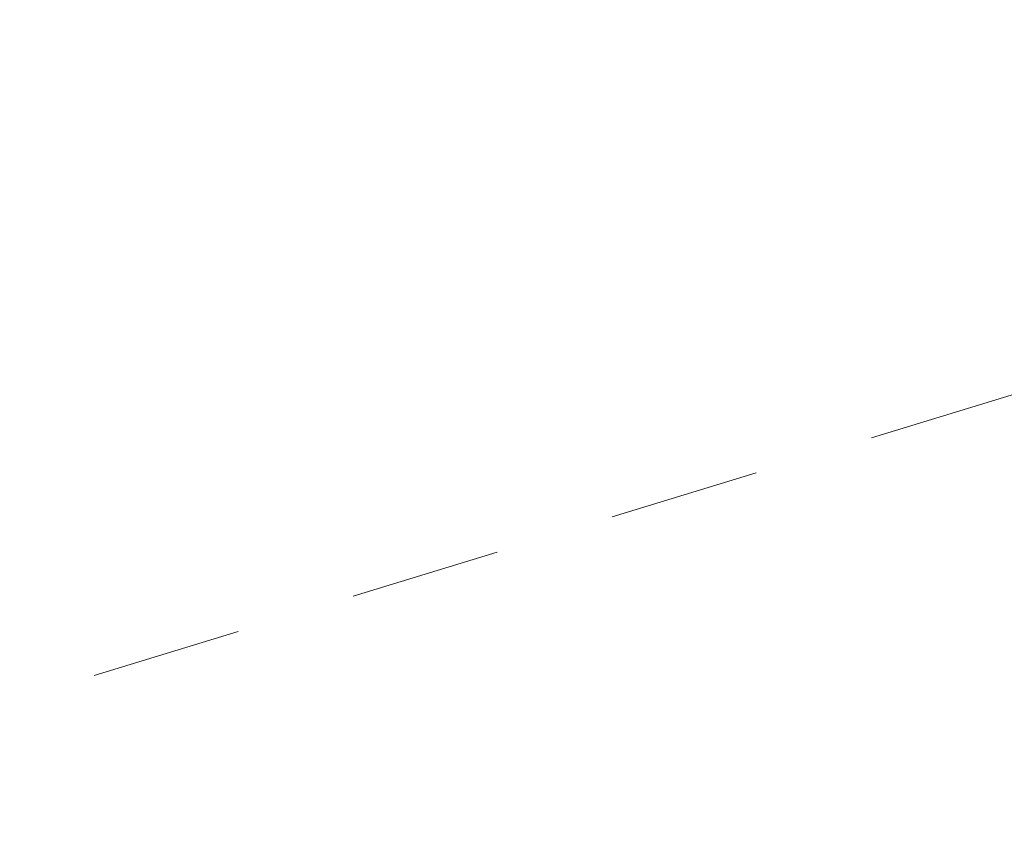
# Model space of a CAD drawing. Extents: x 1620708 to 2082925, y 607056 to 634194.
# Tile 141 of 656: x 1620927.684 to 1620928.501, y 607321.297 to 607321.969. Entities that reach past the tile are written whole.
import ezdxf

# ---------------------------------------------------------------- set-up
doc = ezdxf.new("R2010")
doc.units = 0
doc.header["$MEASUREMENT"] = 0
doc.linetypes.add('HIDDEN2', pattern=[0.1875, 0.125, -0.0625])
doc.layers.add('DT_X_Contour_Minor', color=1, linetype='HIDDEN2', lineweight=9, transparency=0.5)

msp = doc.modelspace()

# ---------------------------------------------------------------- linework, layer by layer
at = {"layer": 'DT_X_Contour_Minor', "transparency": 33554559, "elevation": 1046, "flags": 128}
msp.add_lwpolyline([(1621016.38701, 607385.54919), (1621016.16004, 607385.41211), (1621015.02192, 607384.72916), (1621013.13452, 607383.5981), (1621010.49784, 607382.01893), (1621002.46765, 607377.21033), (1620999.80694, 607375.61326), (1620997.84747, 607374.42849), (1620996.58922, 607373.65602), (1620996.0322, 607373.29586), (1620995.48179, 607372.88516), (1620995.24036, 607372.72464), (1620994.9289, 607372.55113), (1620994.5474, 607372.36461), (1620994.09587, 607372.16509), (1620988.37568, 607369.74301), (1620977.26352, 607365.03783), (1620974.51319, 607363.85082), (1620972.50294, 607362.93229), (1620971.23278, 607362.28223), (1620970.7027, 607361.90065), (1620970.27596, 607361.24108), (1620970.13453, 607360.99734), (1620970.03031, 607360.76081), (1620969.96329, 607360.5315), (1620969.93348, 607360.30939), (1620969.90358, 607359.72671), (1620969.88352, 607359.48716), (1620969.84575, 607359.20551), (1620969.79027, 607358.88177), (1620969.71709, 607358.51594), (1620969.49833, 607357.48425), (1620969.4178, 607357.13251), (1620969.34025, 607356.85106), (1620969.2657, 607356.63991), (1620969.19415, 607356.49905), (1620969.00732, 607356.21715), (1620968.67718, 607355.99049), (1620967.82689, 607355.52194), (1620966.45645, 607354.8115), (1620964.56585, 607353.85916), (1620958.83071, 607350.99708), (1620957.05631, 607349.82526), (1620956.03445, 607348.45639), (1620955.76512, 607346.89046), (1620956.24834, 607345.12746), (1620958.54032, 607340.1634), (1620959.10525, 607338.45063), (1620959.08107, 607337.03536), (1620958.46778, 607335.91759), (1620957.26537, 607335.09732), (1620953.27346, 607333.3066), (1620951.96041, 607332.71778), (1620951.01517, 607332.29435), (1620950.43775, 607332.03632), (1620950.22814, 607331.94368), (1620949.11891, 607331.51435), (1620948.59688, 607331.2707), (1620947.45481, 607330.70386), (1620945.69267, 607329.81382), (1620943.31048, 607328.60059), (1620936.13123, 607324.9344), (1620933.51933, 607323.66288), (1620931.06807, 607322.59796), (1620928.77743, 607321.73966), (1620926.64743, 607321.08796), (1620921.18161, 607319.62557), (1620919.35635, 607319.11564), (1620917.97995, 607318.68262), (1620917.0524, 607318.32652), (1620916.5737, 607318.04734), (1620915.89565, 607317.40541), (1620915.48723, 607317.32559), (1620914.77051, 607317.56755), (1620913.7455, 607318.13131), (1620912.41218, 607319.01685), (1620908.4456, 607321.80736), (1620907.10451, 607322.74375), (1620906.05616, 607323.46003), (1620905.30057, 607323.9562), (1620904.83772, 607324.23227), (1620903.99378, 607324.67497), (1620903.70911, 607324.82106), (1620903.48807, 607324.92729), (1620903.33064, 607324.99366), (1620903.23683, 607325.02017), (1620903.0715, 607325.03773), (1620902.78194, 607324.8732), (1620902.03725, 607324.36642), (1620900.83744, 607323.5174), (1620899.1825, 607322.32614), (1620894.1625, 607318.69313), (1620892.50623, 607317.49856), (1620891.30244, 607316.63962), (1620890.55111, 607316.11631), (1620890.25225, 607315.92863), (1620890.05858, 607315.87564), (1620889.96685, 607315.84694), (1620889.83692, 607315.80057), (1620889.66877, 607315.73654), (1620889.46243, 607315.65485), (1620888.86123, 607315.41345), (1620888.41351, 607315.2242), (1620887.52124, 607314.83749), (1620886.18442, 607314.25332), (1620884.40306, 607313.4717), (1620879.06003, 607311.12411), (1620877.11271, 607310.23166), (1620875.27802, 607309.31503), (1620873.55596, 607308.3742), (1620871.94654, 607307.40919), (1620867.80491, 607304.80355), (1620866.37117, 607303.92059), (1620865.17618, 607303.22593), (1620864.21993, 607302.71956), (1620863.50242, 607302.40149), (1620861.9074, 607301.80436), (1620861.34449, 607301.5928), (1620860.85202, 607301.40596), (1620860.43, 607301.24384), (1620860.07843, 607301.10644), (1620859.23482, 607300.77299), (1620858.56101, 607300.51491), (1620857.17229, 607299.99076), (1620855.06865, 607299.20053), (1620854.73213, 607299.07441)], dxfattribs=at)

doc.saveas('drawing.dxf')
